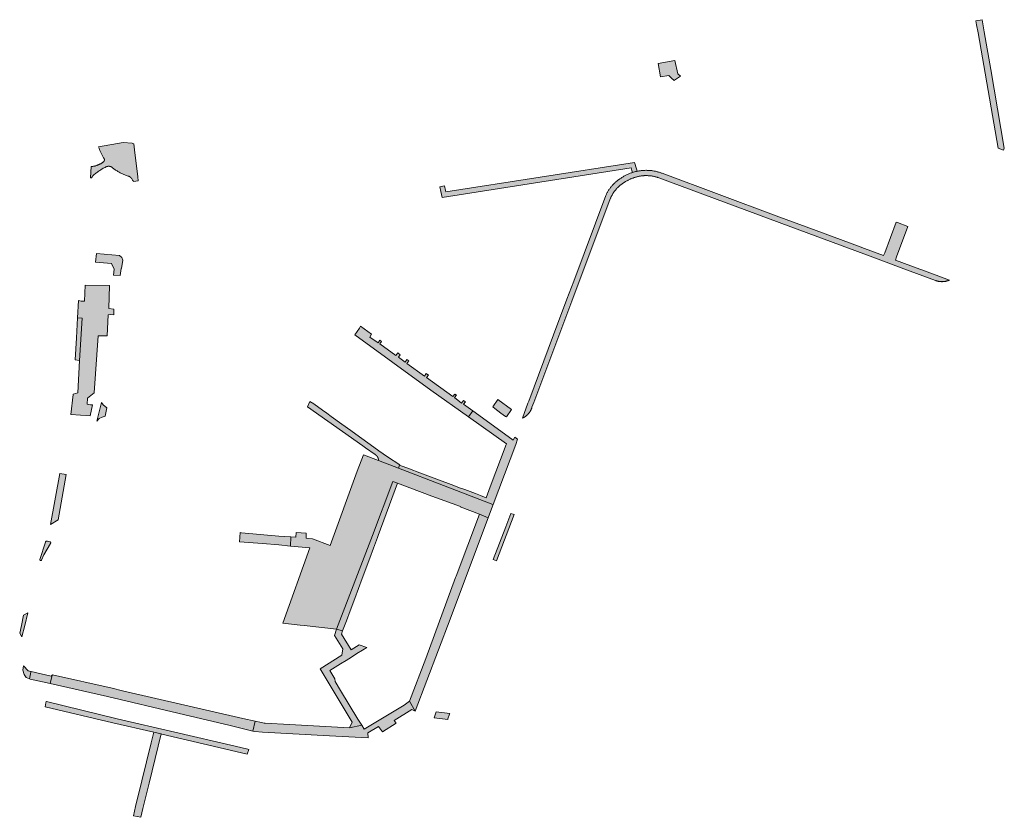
# Model space of a CAD drawing. Extents: x 97094 to 109644, y 463509 to 471969.
# Tile 288 of 362: x 102586 to 102893, y 469690 to 469939. Entities that reach past the tile are written whole.
import ezdxf

# ---------------------------------------------------------------- set-up
doc = ezdxf.new("R2010")
doc.units = 0
doc.layers.add('109 Onkruidbestrijding elementen', color=6, linetype='Continuous', lineweight=20, true_color=0xff00ff)

msp = doc.modelspace()

# ---------------------------------------------------------------- hatches: boundary and pattern name
at = {"layer": '109 Onkruidbestrijding elementen', "true_color": 0xff00ff}
for points in [[(102892.41, 469898.21), (102892.66, 469898.87), (102888.41, 469923.37), (102886.38, 469935.07), (102885.94, 469937.63), (102885.72, 469938.88), (102883.82, 469938.54), (102884.03, 469937.28), (102884.48, 469934.73), (102890.7, 469898.87), (102892.41, 469898.21)], [(102784.66, 469925.2), (102785.42, 469921.07), (102787.96, 469921.48), (102788.88, 469920.66), (102789.64, 469919.97), (102789.73, 469920.04), (102791.66, 469921.32), (102790.78, 469922.03), (102789.93, 469926.19), (102784.66, 469925.2)], [(102622.49, 469888.61), (102622.34, 469889.86), (102621.28, 469898.32), (102621.07, 469900.15), (102620.96, 469900.14), (102620.63, 469900.34), (102617.83, 469900.56), (102610.12, 469899.27), (102610.19, 469899.04), (102610.27, 469898.81), (102610.34, 469898.59), (102610.42, 469898.37), (102610.51, 469898.14), (102610.6, 469897.93), (102610.69, 469897.71), (102610.79, 469897.49), (102610.89, 469897.28), (102610.99, 469897.06), (102611.1, 469896.85), (102611.21, 469896.64), (102611.32, 469896.44), (102611.44, 469896.23), (102611.57, 469896.03), (102611.69, 469895.83), (102611.82, 469895.63), (102611.83, 469895.62), (102611.84, 469895.6), (102611.84, 469895.59), (102611.85, 469895.58), (102611.86, 469895.56), (102611.86, 469895.55), (102611.87, 469895.53), (102611.87, 469895.52), (102611.88, 469895.51), (102611.88, 469895.49), (102611.89, 469895.48), (102611.89, 469895.47), (102611.9, 469895.45), (102611.9, 469895.44), (102611.91, 469895.42), (102611.91, 469895.41), (102611.91, 469895.39), (102611.92, 469895.38), (102611.92, 469895.37), (102611.92, 469895.35), (102611.92, 469895.34), (102611.93, 469895.32), (102611.93, 469895.31), (102611.93, 469895.29), (102611.93, 469895.28), (102611.93, 469895.26), (102611.93, 469895.25), (102611.93, 469895.23), (102611.94, 469895.22), (102611.94, 469895.2), (102611.94, 469895.19), (102611.94, 469895.17), (102611.94, 469895.16), (102611.93, 469895.14), (102611.93, 469895.13), (102611.93, 469895.11), (102611.93, 469895.1), (102611.93, 469895.09), (102611.93, 469895.07), (102611.92, 469895.06), (102611.92, 469895.04), (102611.92, 469895.03), (102611.92, 469895.01), (102611.91, 469895), (102611.91, 469894.98), (102611.91, 469894.97), (102611.9, 469894.96), (102611.9, 469894.94), (102611.89, 469894.93), (102611.89, 469894.91), (102611.88, 469894.9), (102611.88, 469894.88), (102611.87, 469894.87), (102611.87, 469894.86), (102611.86, 469894.84), (102611.86, 469894.83), (102611.85, 469894.82), (102611.84, 469894.8), (102611.84, 469894.79), (102611.83, 469894.78), (102611.82, 469894.76), (102611.82, 469894.75), (102611.81, 469894.74), (102611.8, 469894.73), (102611.79, 469894.71), (102611.79, 469894.7), (102611.78, 469894.69), (102611.77, 469894.68), (102611.76, 469894.66), (102611.75, 469894.65), (102611.74, 469894.64), (102611.73, 469894.63), (102611.72, 469894.62), (102611.71, 469894.61), (102611.7, 469894.6), (102611.69, 469894.59), (102611.68, 469894.57), (102611.67, 469894.56), (102611.66, 469894.55), (102611.65, 469894.54), (102611.64, 469894.53), (102611.63, 469894.52), (102611.62, 469894.51), (102611.61, 469894.51), (102611.59, 469894.5), (102611.58, 469894.49), (102611.47, 469894.41), (102611.36, 469894.33), (102611.25, 469894.26), (102611.13, 469894.19), (102611.02, 469894.12), (102610.9, 469894.05), (102610.78, 469893.98), (102610.66, 469893.92), (102610.54, 469893.86), (102610.42, 469893.8), (102610.3, 469893.74), (102610.18, 469893.69), (102610.05, 469893.63), (102609.93, 469893.58), (102609.8, 469893.53), (102609.67, 469893.49), (102609.55, 469893.44), (102609.42, 469893.4), (102609.29, 469893.36), (102609.16, 469893.32), (102609.03, 469893.29), (102608.9, 469893.25), (102608.77, 469893.22), (102608.63, 469893.19), (102608.5, 469893.17), (102608.37, 469893.14), (102608.24, 469893.12), (102608.1, 469893.1), (102607.97, 469893.08), (102607.83, 469893.07), (102607.62, 469889.58), (102608.01, 469889.59), (102608.01, 469889.6), (102608.01, 469889.61), (102608.02, 469889.63), (102608.02, 469889.64), (102608.02, 469889.65), (102608.02, 469889.67), (102608.02, 469889.68), (102608.03, 469889.69), (102608.03, 469889.71), (102608.03, 469889.72), (102608.03, 469889.73), (102608.04, 469889.74), (102608.04, 469889.76), (102608.04, 469889.77), (102608.05, 469889.78), (102608.05, 469889.8), (102608.06, 469889.81), (102608.06, 469889.82), (102608.07, 469889.83), (102608.07, 469889.85), (102608.08, 469889.86), (102608.08, 469889.87), (102608.09, 469889.88), (102608.09, 469889.9), (102608.1, 469889.91), (102608.1, 469889.92), (102608.11, 469889.93), (102608.12, 469889.94), (102608.12, 469889.95), (102608.13, 469889.97), (102608.14, 469889.98), (102608.15, 469889.99), (102608.15, 469890), (102608.16, 469890.01), (102608.17, 469890.02), (102608.18, 469890.03), (102608.19, 469890.04), (102608.19, 469890.05), (102608.2, 469890.06), (102608.21, 469890.07), (102608.22, 469890.08), (102608.23, 469890.09), (102608.24, 469890.1), (102608.25, 469890.11), (102608.26, 469890.12), (102608.27, 469890.13), (102608.28, 469890.14), (102608.29, 469890.15), (102608.3, 469890.16), (102608.31, 469890.17), (102608.32, 469890.17), (102608.55, 469890.38), (102608.78, 469890.59), (102609.02, 469890.79), (102609.26, 469890.98), (102609.51, 469891.18), (102609.75, 469891.36), (102610.01, 469891.54), (102610.26, 469891.72), (102610.52, 469891.9), (102610.78, 469892.06), (102611.04, 469892.23), (102611.31, 469892.39), (102611.58, 469892.54), (102611.85, 469892.69), (102612.13, 469892.83), (102612.41, 469892.97), (102612.43, 469892.98), (102612.46, 469893), (102612.49, 469893.01), (102612.52, 469893.02), (102612.55, 469893.03), (102612.57, 469893.05), (102612.6, 469893.06), (102612.63, 469893.07), (102612.66, 469893.08), (102612.69, 469893.09), (102612.72, 469893.1), (102612.75, 469893.11), (102612.78, 469893.11), (102612.81, 469893.12), (102612.84, 469893.13), (102612.87, 469893.14), (102612.9, 469893.14), (102612.93, 469893.15), (102612.96, 469893.15), (102612.99, 469893.16), (102613.02, 469893.16), (102613.05, 469893.17), (102613.08, 469893.17), (102613.11, 469893.17), (102613.14, 469893.17), (102613.17, 469893.18), (102613.2, 469893.18), (102613.23, 469893.18), (102613.26, 469893.18), (102613.29, 469893.18), (102613.33, 469893.18), (102613.36, 469893.17), (102613.39, 469893.17), (102613.42, 469893.17), (102613.45, 469893.17), (102613.48, 469893.16), (102613.51, 469893.16), (102613.54, 469893.16), (102613.57, 469893.15), (102613.6, 469893.14), (102613.63, 469893.14), (102613.66, 469893.13), (102613.69, 469893.13), (102613.72, 469893.12), (102613.75, 469893.11), (102613.78, 469893.1), (102613.81, 469893.09), (102613.84, 469893.08), (102613.87, 469893.07), (102613.9, 469893.06), (102613.92, 469893.05), (102613.95, 469893.04), (102613.98, 469893.03), (102614.01, 469893.02), (102614.04, 469893), (102614.07, 469892.99), (102614.09, 469892.98), (102614.12, 469892.96), (102614.33, 469892.79), (102614.54, 469892.63), (102614.76, 469892.46), (102614.98, 469892.3), (102615.2, 469892.15), (102615.42, 469892), (102615.65, 469891.85), (102615.88, 469891.71), (102616.11, 469891.57), (102616.34, 469891.43), (102616.58, 469891.3), (102616.82, 469891.17), (102617.06, 469891.05), (102617.3, 469890.93), (102617.54, 469890.81), (102617.79, 469890.7), (102618.04, 469890.6), (102618.29, 469890.49), (102618.54, 469890.4), (102618.8, 469890.3), (102619.05, 469890.21), (102619.31, 469890.13), (102619.57, 469890.05), (102619.59, 469890.04), (102619.62, 469890.03), (102619.64, 469890.02), (102619.67, 469890.01), (102619.7, 469889.99), (102619.72, 469889.98), (102619.75, 469889.97), (102619.77, 469889.96), (102619.8, 469889.94), (102619.82, 469889.93), (102619.85, 469889.92), (102619.87, 469889.9), (102619.9, 469889.89), (102619.92, 469889.87), (102619.94, 469889.85), (102619.97, 469889.84), (102619.99, 469889.82), (102620.01, 469889.81), (102620.03, 469889.79), (102620.06, 469889.77), (102620.08, 469889.75), (102620.1, 469889.73), (102620.12, 469889.71), (102620.14, 469889.7), (102620.16, 469889.68), (102620.18, 469889.66), (102620.2, 469889.64), (102620.22, 469889.62), (102620.24, 469889.59), (102620.26, 469889.57), (102620.28, 469889.55), (102620.29, 469889.53), (102620.31, 469889.51), (102620.33, 469889.49), (102620.35, 469889.46), (102620.36, 469889.44), (102620.38, 469889.42), (102620.39, 469889.39), (102620.41, 469889.37), (102620.42, 469889.34), (102620.44, 469889.32), (102620.45, 469889.3), (102620.47, 469889.27), (102620.61, 469889.07), (102620.74, 469888.87), (102620.87, 469888.66), (102620.99, 469888.45), (102622.49, 469888.61)], [(102716.85, 469885.31), (102717.27, 469883.49), (102776.22, 469892.66), (102776.5, 469891.82), (102776.69, 469891.25), (102776.98, 469891.34), (102777.28, 469891.43), (102777.57, 469891.5), (102777.87, 469891.58), (102778.17, 469891.64), (102777.93, 469892.37), (102777.26, 469894.36), (102718.44, 469885.22), (102718.35, 469885.64), (102718.01, 469887.11), (102716.52, 469886.79), (102716.85, 469885.31)], [(102742.68, 469814.82), (102742.76, 469814.87), (102742.84, 469814.91), (102742.92, 469814.96), (102742.99, 469815), (102743.07, 469815.05), (102743.15, 469815.1), (102743.22, 469815.15), (102743.3, 469815.2), (102743.37, 469815.26), (102743.44, 469815.31), (102743.51, 469815.37), (102743.58, 469815.42), (102743.65, 469815.48), (102743.72, 469815.54), (102743.79, 469815.6), (102743.86, 469815.66), (102743.92, 469815.72), (102743.99, 469815.79), (102744.05, 469815.85), (102744.11, 469815.92), (102744.17, 469815.98), (102744.23, 469816.05), (102744.29, 469816.12), (102744.35, 469816.19), (102744.41, 469816.26), (102744.46, 469816.33), (102744.52, 469816.41), (102744.57, 469816.48), (102744.62, 469816.55), (102744.67, 469816.63), (102744.72, 469816.71), (102744.77, 469816.78), (102744.81, 469816.86), (102744.86, 469816.94), (102744.9, 469817.02), (102744.94, 469817.1), (102744.99, 469817.18), (102745.03, 469817.26), (102745.06, 469817.34), (102745.1, 469817.43), (102745.14, 469817.51), (102745.17, 469817.59), (102745.2, 469817.68), (102745.23, 469817.76), (102745.26, 469817.85), (102745.29, 469817.93), (102745.32, 469818.02), (102745.88, 469819.5), (102757.8, 469851.14), (102769.74, 469883.04), (102769.81, 469883.21), (102769.88, 469883.38), (102769.96, 469883.55), (102770.04, 469883.71), (102770.12, 469883.88), (102770.21, 469884.04), (102770.3, 469884.2), (102770.39, 469884.36), (102770.48, 469884.52), (102770.58, 469884.67), (102770.68, 469884.83), (102770.78, 469884.98), (102770.88, 469885.13), (102770.99, 469885.28), (102771.1, 469885.43), (102771.21, 469885.57), (102771.32, 469885.72), (102771.44, 469885.86), (102771.56, 469886), (102771.68, 469886.14), (102771.8, 469886.27), (102771.93, 469886.41), (102772.06, 469886.54), (102772.19, 469886.67), (102772.32, 469886.79), (102772.45, 469886.92), (102772.59, 469887.04), (102772.73, 469887.16), (102772.87, 469887.28), (102773.01, 469887.4), (102773.16, 469887.51), (102773.3, 469887.62), (102773.45, 469887.73), (102773.6, 469887.83), (102773.75, 469887.94), (102773.91, 469888.04), (102774.06, 469888.14), (102774.22, 469888.23), (102774.38, 469888.32), (102774.53, 469888.41), (102774.7, 469888.5), (102774.86, 469888.59), (102775.02, 469888.67), (102775.2, 469888.77), (102775.37, 469888.86), (102775.55, 469888.96), (102775.73, 469889.05), (102775.91, 469889.13), (102776.09, 469889.22), (102776.28, 469889.3), (102776.46, 469889.38), (102776.65, 469889.45), (102776.84, 469889.52), (102777.03, 469889.59), (102777.22, 469889.66), (102777.41, 469889.72), (102777.6, 469889.78), (102777.79, 469889.83), (102777.99, 469889.88), (102778.18, 469889.93), (102778.38, 469889.98), (102778.57, 469890.02), (102778.77, 469890.06), (102778.97, 469890.09), (102779.17, 469890.12), (102779.36, 469890.15), (102779.56, 469890.18), (102779.76, 469890.2), (102779.96, 469890.22), (102780.16, 469890.23), (102780.36, 469890.25), (102780.56, 469890.25), (102780.76, 469890.26), (102780.97, 469890.26), (102781.17, 469890.26), (102781.37, 469890.25), (102781.57, 469890.24), (102781.77, 469890.23), (102781.97, 469890.22), (102782.17, 469890.2), (102782.37, 469890.17), (102782.57, 469890.15), (102782.76, 469890.12), (102782.96, 469890.09), (102783.16, 469890.05), (102783.36, 469890.01), (102783.55, 469889.97), (102783.75, 469889.92), (102783.94, 469889.87), (102784.14, 469889.82), (102784.33, 469889.76), (102784.52, 469889.71), (102784.71, 469889.64), (102784.9, 469889.58), (102826.05, 469874.29), (102851.69, 469864.79), (102861.27, 469861.24), (102871.21, 469857.55), (102871.3, 469857.52), (102871.39, 469857.49), (102871.49, 469857.46), (102871.58, 469857.43), (102871.67, 469857.4), (102871.77, 469857.38), (102871.86, 469857.35), (102871.96, 469857.33), (102872.05, 469857.31), (102872.15, 469857.29), (102872.25, 469857.27), (102872.34, 469857.26), (102872.44, 469857.24), (102872.54, 469857.23), (102872.63, 469857.22), (102872.73, 469857.21), (102872.83, 469857.21), (102872.92, 469857.2), (102873.02, 469857.2), (102873.12, 469857.19), (102873.22, 469857.19), (102873.32, 469857.19), (102873.41, 469857.2), (102873.51, 469857.2), (102873.61, 469857.21), (102873.71, 469857.21), (102873.8, 469857.22), (102873.9, 469857.24), (102874, 469857.25), (102874.09, 469857.26), (102874.19, 469857.28), (102874.29, 469857.3), (102874.38, 469857.31), (102874.48, 469857.33), (102874.57, 469857.36), (102874.67, 469857.38), (102874.76, 469857.41), (102874.86, 469857.43), (102874.95, 469857.46), (102875.04, 469857.49), (102875.13, 469857.52), (102875.23, 469857.56), (102875.32, 469857.59), (102875.41, 469857.63), (102875.5, 469857.67), (102875.59, 469857.71), (102866.91, 469860.89), (102866.36, 469861.12), (102858.68, 469863.95), (102859.03, 469864.89), (102862.57, 469874.36), (102859.29, 469875.64), (102858.96, 469875.77), (102855.37, 469866.24), (102855.02, 469865.31), (102849.02, 469867.54), (102847.19, 469868.22), (102834.02, 469873.11), (102821.47, 469877.76), (102785.94, 469890.98), (102785.72, 469891.06), (102785.49, 469891.14), (102785.27, 469891.22), (102785.04, 469891.29), (102784.81, 469891.36), (102784.58, 469891.43), (102784.35, 469891.49), (102784.11, 469891.55), (102783.88, 469891.6), (102783.65, 469891.65), (102783.41, 469891.69), (102783.17, 469891.74), (102782.94, 469891.77), (102782.7, 469891.81), (102782.46, 469891.83), (102782.22, 469891.86), (102781.99, 469891.88), (102781.75, 469891.89), (102781.51, 469891.91), (102781.27, 469891.91), (102781.03, 469891.92), (102780.79, 469891.92), (102780.55, 469891.91), (102780.31, 469891.9), (102780.07, 469891.89), (102779.83, 469891.87), (102779.59, 469891.85), (102779.35, 469891.83), (102779.12, 469891.8), (102778.88, 469891.77), (102778.64, 469891.73), (102778.41, 469891.69), (102778.17, 469891.64), (102777.87, 469891.58), (102777.57, 469891.5), (102777.28, 469891.43), (102776.98, 469891.34), (102776.69, 469891.25), (102776.45, 469891.17), (102776.22, 469891.09), (102775.99, 469891.01), (102775.76, 469890.91), (102775.53, 469890.82), (102775.3, 469890.72), (102775.08, 469890.62), (102774.85, 469890.51), (102774.63, 469890.4), (102774.41, 469890.29), (102774.19, 469890.17), (102773.98, 469890.04), (102773.77, 469889.92), (102773.56, 469889.79), (102773.35, 469889.65), (102773.14, 469889.52), (102772.94, 469889.38), (102772.77, 469889.26), (102772.6, 469889.15), (102772.43, 469889.04), (102772.26, 469888.92), (102772.1, 469888.8), (102771.94, 469888.67), (102771.78, 469888.55), (102771.62, 469888.42), (102771.47, 469888.28), (102771.32, 469888.15), (102771.17, 469888.01), (102771.02, 469887.87), (102770.87, 469887.73), (102770.73, 469887.59), (102770.59, 469887.44), (102770.45, 469887.29), (102770.31, 469887.14), (102770.18, 469886.98), (102770.05, 469886.83), (102769.92, 469886.67), (102769.8, 469886.51), (102769.68, 469886.35), (102769.56, 469886.18), (102769.44, 469886.02), (102769.32, 469885.85), (102769.21, 469885.68), (102769.11, 469885.5), (102769, 469885.33), (102768.9, 469885.15), (102768.8, 469884.98), (102768.7, 469884.8), (102768.61, 469884.62), (102768.52, 469884.44), (102768.43, 469884.25), (102768.35, 469884.07), (102758.35, 469857.4), (102756.24, 469851.79), (102752.07, 469840.67), (102744.32, 469819.99), (102744.06, 469819.31), (102742.31, 469814.65), (102742.44, 469814.7), (102742.56, 469814.76), (102742.68, 469814.82)], [(102616.86, 469859.1), (102617.21, 469861.26), (102617.22, 469861.29), (102617.64, 469863.9), (102617.32, 469864.78), (102616.66, 469865.39), (102609.43, 469865.96), (102609.2, 469863.3), (102614.14, 469862.83), (102615.03, 469861.09), (102614.81, 469859.27), (102616.86, 469859.1)], [(102603.56, 469845.95), (102604.97, 469845.81), (102604.21, 469832.66), (102603.63, 469822.53), (102602.23, 469822.1), (102602.22, 469821.98), (102601.43, 469815.83), (102607.48, 469815.34), (102608.26, 469818.77), (102607.56, 469818.78), (102606.58, 469819.04), (102606.7, 469820.86), (102608.78, 469822.57), (102609.95, 469840.29), (102612.8, 469840.3), (102613.13, 469846.84), (102613.69, 469846.96), (102614.87, 469846.88), (102614.9, 469848.62), (102613.32, 469848.79), (102613.49, 469855.97), (102605.89, 469856.12), (102605.74, 469851.08), (102604.7, 469851.14), (102603.85, 469851.3), (102603.56, 469845.95)], [(102604.21, 469832.66), (102604.97, 469845.81), (102603.56, 469845.95), (102603.23, 469839.73), (102602.84, 469832.83), (102604.21, 469832.66)], [(102726.85, 469816.92), (102723.97, 469818.99), (102724.53, 469819.77), (102723.97, 469820.18), (102723.33, 469819.36), (102721.17, 469821.05), (102721.74, 469821.78), (102721.22, 469822.16), (102720.66, 469821.35), (102712.43, 469827.29), (102713.03, 469828.06), (102712.35, 469828.55), (102711.76, 469827.71), (102706.3, 469831.72), (102706.86, 469832.5), (102706.3, 469832.9), (102705.73, 469832.13), (102703.63, 469833.68), (102704.22, 469834.4), (102703.43, 469834.96), (102702.88, 469834.17), (102697.82, 469837.82), (102698.4, 469838.58), (102697.88, 469838.96), (102697.31, 469838.13), (102694.74, 469839.93), (102695.27, 469840.83), (102691.87, 469843.28), (102691.5, 469842.75), (102690.02, 469840.65), (102713.81, 469823.42), (102725.54, 469815.09), (102726.85, 469816.92)], [(102697.44, 469801.4), (102703.69, 469799.02), (102704.02, 469799.99), (102704.07, 469800.12), (102700.24, 469802.55), (102697.55, 469804.49), (102694.8, 469806.46), (102691.46, 469808.86), (102688.77, 469810.79), (102686.03, 469812.76), (102682.69, 469815.16), (102681.3, 469816.17), (102680, 469817.1), (102677.25, 469819.08), (102675.97, 469819.88), (102675.3, 469818.13), (102692.58, 469805.98), (102693.36, 469805.43), (102696.38, 469803.31), (102696.42, 469803.29), (102696.45, 469803.27), (102696.48, 469803.25), (102696.5, 469803.23), (102696.53, 469803.21), (102696.56, 469803.19), (102696.59, 469803.17), (102696.62, 469803.15), (102696.65, 469803.13), (102696.67, 469803.11), (102696.7, 469803.08), (102696.73, 469803.06), (102696.75, 469803.04), (102696.78, 469803.01), (102696.81, 469802.99), (102696.83, 469802.97), (102696.86, 469802.94), (102696.88, 469802.91), (102696.9, 469802.89), (102696.93, 469802.86), (102696.95, 469802.84), (102696.97, 469802.81), (102696.99, 469802.78), (102697.02, 469802.75), (102697.04, 469802.72), (102697.06, 469802.7), (102697.08, 469802.67), (102697.1, 469802.64), (102697.12, 469802.61), (102697.13, 469802.58), (102697.15, 469802.55), (102697.17, 469802.52), (102697.19, 469802.49), (102697.2, 469802.46), (102697.22, 469802.42), (102697.23, 469802.39), (102697.25, 469802.36), (102697.26, 469802.33), (102697.28, 469802.3), (102697.29, 469802.26), (102697.3, 469802.23), (102697.32, 469802.2), (102697.33, 469802.16), (102697.34, 469802.13), (102697.35, 469802.1), (102697.36, 469802.06), (102697.37, 469802.03), (102697.38, 469802), (102697.39, 469801.96), (102697.39, 469801.93), (102697.4, 469801.89), (102697.41, 469801.86), (102697.41, 469801.82), (102697.42, 469801.79), (102697.42, 469801.75), (102697.43, 469801.72), (102697.43, 469801.68), (102697.43, 469801.65), (102697.44, 469801.61), (102697.44, 469801.58), (102697.44, 469801.54), (102697.44, 469801.51), (102697.44, 469801.47), (102697.44, 469801.44), (102697.44, 469801.4)], [(102737.33, 469815.04), (102738.97, 469817.36), (102734.67, 469820.41), (102733.07, 469818.15), (102733.7, 469817.69), (102735.63, 469816.25), (102737.09, 469815.2), (102737.21, 469815.12), (102737.33, 469815.04)], [(102611.58, 469818.76), (102611.02, 469819.56), (102609.56, 469813.69), (102610.33, 469814.53), (102611.19, 469815), (102612.14, 469815.27), (102612.74, 469817.89), (102611.58, 469818.76)], [(102707.16, 469798.81), (102704.02, 469799.99), (102703.69, 469799.02), (102717.72, 469793.68), (102733.14, 469787.76), (102733.23, 469787.72), (102740.23, 469806.45), (102740.84, 469808.09), (102740.01, 469808.67), (102739.42, 469807.83), (102737.88, 469808.89), (102726.85, 469816.92), (102725.54, 469815.09), (102737.34, 469806.59), (102737.25, 469806.44), (102732.31, 469793.22), (102732.3, 469793.2), (102731.05, 469789.85), (102729.3, 469790.51), (102727.66, 469791.12), (102726.02, 469791.73), (102724.38, 469792.35), (102722.74, 469792.96), (102720.98, 469793.62), (102710.29, 469797.64), (102707.16, 469798.81)], [(102703.38, 469794.39), (102714.07, 469790.34), (102722.98, 469787.1), (102722.96, 469787.03), (102728.9, 469784.69), (102731.65, 469783.6), (102733.02, 469787.18), (102733.23, 469787.72), (102733.14, 469787.76), (102717.72, 469793.68), (102703.69, 469799.02), (102697.44, 469801.4), (102692.74, 469803.19), (102690.83, 469798.13), (102682.32, 469774.95), (102676.87, 469777), (102674.87, 469777.2), (102674.91, 469778.82), (102671.79, 469778.97), (102671.69, 469777.52), (102670.14, 469777.61), (102669.96, 469774.74), (102676.01, 469774.16), (102667.55, 469750.69), (102672.99, 469750.11), (102674.25, 469749.97), (102684.37, 469748.89), (102695.59, 469778.04), (102701.93, 469794.94), (102703.38, 469794.39)], [(102595.15, 469781.48), (102597.51, 469782.98), (102600.03, 469797.08), (102598.02, 469797.41), (102595.15, 469781.48)], [(102691.22, 469761.54), (102692.39, 469764.68), (102694.74, 469770.95), (102695.92, 469774.08), (102697.15, 469777.43), (102697.37, 469778.03), (102703.38, 469794.39), (102701.93, 469794.94), (102695.59, 469778.04), (102684.37, 469748.89), (102686.25, 469748.3), (102687.43, 469751.44), (102688.6, 469754.57), (102690.04, 469758.4), (102691.22, 469761.54)], [(102707.15, 469726.4), (102708.86, 469723.27), (102719.77, 469751.93), (102730.17, 469779.77), (102731.65, 469783.6), (102728.9, 469784.69), (102721.62, 469765.38), (102721.46, 469764.97), (102712.16, 469739.69), (102707.15, 469726.4)], [(102738.7, 469784.95), (102737.14, 469780.81), (102733.17, 469770.59), (102734.29, 469770.12), (102739.72, 469784.56), (102738.7, 469784.95)], [(102654.03, 469776.05), (102661.28, 469775.55), (102666.35, 469775.12), (102669.96, 469774.74), (102670.14, 469777.61), (102666.38, 469777.85), (102662.85, 469778.2), (102660.51, 469778.38), (102654.65, 469778.9), (102654.26, 469778.94), (102654.03, 469776.05)], [(102595.14, 469775.57), (102595.17, 469775.62), (102595.19, 469775.68), (102595.2, 469775.73), (102595.2, 469775.79), (102595.19, 469775.85), (102595.17, 469775.91), (102595.14, 469775.96), (102595.1, 469776), (102595.06, 469776.04), (102595.01, 469776.07), (102594.23, 469776.3), (102594.15, 469776.32), (102594.06, 469776.34), (102593.97, 469776.33), (102593.89, 469776.31), (102593.81, 469776.28), (102593.73, 469776.24), (102593.66, 469776.18), (102593.6, 469776.11), (102593.56, 469776.04), (102593.53, 469775.96), (102591.8, 469770.53), (102591.8, 469770.49), (102591.8, 469770.44), (102591.82, 469770.4), (102591.83, 469770.35), (102591.86, 469770.32), (102591.89, 469770.28), (102591.92, 469770.26), (102591.96, 469770.23), (102592, 469770.22), (102592.05, 469770.21), (102592.09, 469770.21), (102592.14, 469770.21), (102592.18, 469770.23), (102592.22, 469770.25), (102592.26, 469770.27), (102592.29, 469770.3), (102592.32, 469770.34), (102593.05, 469772.03), (102595.14, 469775.57)], [(102588.01, 469753.9), (102586.73, 469753.17), (102586.03, 469750), (102585.51, 469747.6), (102586.22, 469746.45), (102586.22, 469746.47), (102587.07, 469750), (102588.01, 469753.9)], [(102690.73, 469741.22), (102692.43, 469742.26), (102693.84, 469743.12), (102691.45, 469743.98), (102688.96, 469742.42), (102685.9, 469747.29), (102686.25, 469748.3), (102684.37, 469748.89), (102683.74, 469746.88), (102686.35, 469742.74), (102685.97, 469740.79), (102679.2, 469736.53), (102689.23, 469719.86), (102688.4, 469718.13), (102692.26, 469718.88), (102691.02, 469720.81), (102685.57, 469729.78), (102683.88, 469732.55), (102683.86, 469733.32), (102682.22, 469736.01), (102683.92, 469737.05), (102685.62, 469738.09), (102687.32, 469739.13), (102689.03, 469740.17), (102690.73, 469741.22)], [(102588.56, 469733.39), (102589.03, 469735.46), (102589.01, 469735.66), (102588.12, 469735.85), (102586.65, 469737.37), (102586.53, 469736.09), (102586.88, 469734.77), (102587.55, 469733.81), (102588.56, 469733.39)], [(102589.01, 469735.66), (102589.03, 469735.46), (102588.56, 469733.39), (102588.82, 469733.28), (102595.05, 469731.89), (102595.63, 469734.48), (102595.28, 469734.19), (102589.09, 469735.62), (102589.01, 469735.66)], [(102658.27, 469717.1), (102658.95, 469720.21), (102655.16, 469721.02), (102655.12, 469721.03), (102617.63, 469729.67), (102614.39, 469730.42), (102595.72, 469734.65), (102595.65, 469734.58), (102595.63, 469734.48), (102595.05, 469731.89), (102612.95, 469727.86), (102634.85, 469722.69), (102651.21, 469718.82), (102658.27, 469717.1)], [(102627.38, 469716.7), (102629.6, 469716.18), (102629.89, 469716.11), (102642.77, 469713.11), (102656.49, 469709.91), (102657.02, 469711.37), (102656.67, 469711.47), (102652.74, 469712.33), (102633.9, 469716.76), (102615.87, 469720.92), (102593.83, 469726.25), (102593.79, 469726.26), (102593.7, 469725.85), (102593.43, 469724.65), (102614.61, 469719.69), (102627.38, 469716.7)], [(102688.4, 469718.13), (102669.65, 469719.1), (102662.08, 469719.57), (102661.81, 469719.59), (102660.93, 469719.78), (102658.95, 469720.21), (102658.27, 469717.1), (102658.83, 469716.96), (102661.27, 469716.74), (102682.17, 469715.62), (102694.25, 469714.94), (102694.14, 469716.58), (102697.43, 469718.47), (102698.65, 469716.83), (102702.9, 469719.54), (102702.28, 469720.42), (102707.87, 469723.83), (102708.86, 469723.27), (102707.15, 469726.4), (102705.45, 469725.19), (102692.94, 469717.64), (102692.26, 469718.88), (102688.4, 469718.13)], [(102719.6, 469722.36), (102719.68, 469722.58), (102715.44, 469723.05), (102714.77, 469721.17), (102719.04, 469720.73), (102719.1, 469720.9), (102719.6, 469722.36)], [(102621.66, 469693.53), (102620.97, 469690.69), (102623.29, 469690.2), (102623.97, 469692.99), (102625.89, 469700.81), (102629.6, 469716.18), (102627.38, 469716.7), (102626.52, 469713.39), (102625.07, 469707.46), (102623.62, 469701.53), (102621.66, 469693.53)]]:
    msp.add_hatch(color=6, dxfattribs=at).paths.add_polyline_path(points)

# ---------------------------------------------------------------- linework, layer by layer
at = {"layer": '109 Onkruidbestrijding elementen', "color": 3, "true_color": 0x00ff00}
for points in [[(102892.41, 469898.21), (102892.66, 469898.87), (102888.41, 469923.37), (102886.38, 469935.07), (102885.94, 469937.63), (102885.72, 469938.88), (102883.82, 469938.54), (102884.03, 469937.28), (102884.48, 469934.73), (102890.7, 469898.87), (102892.41, 469898.21)], [(102784.66, 469925.2), (102785.42, 469921.07), (102787.96, 469921.48), (102788.88, 469920.66), (102789.64, 469919.97), (102789.73, 469920.04), (102791.66, 469921.32), (102790.78, 469922.03), (102789.93, 469926.19), (102784.66, 469925.2)], [(102622.49, 469888.61), (102622.34, 469889.86), (102621.28, 469898.32), (102621.07, 469900.15), (102620.96, 469900.14), (102620.63, 469900.34), (102617.83, 469900.56), (102610.12, 469899.27), (102610.19, 469899.04), (102610.27, 469898.81), (102610.34, 469898.59), (102610.42, 469898.37), (102610.51, 469898.14), (102610.6, 469897.93), (102610.69, 469897.71), (102610.79, 469897.49), (102610.89, 469897.28), (102610.99, 469897.06), (102611.1, 469896.85), (102611.21, 469896.64), (102611.32, 469896.44), (102611.44, 469896.23), (102611.57, 469896.03), (102611.69, 469895.83), (102611.82, 469895.63), (102611.83, 469895.62), (102611.84, 469895.6), (102611.84, 469895.59), (102611.85, 469895.58), (102611.86, 469895.56), (102611.86, 469895.55), (102611.87, 469895.53), (102611.87, 469895.52), (102611.88, 469895.51), (102611.88, 469895.49), (102611.89, 469895.48), (102611.89, 469895.47), (102611.9, 469895.45), (102611.9, 469895.44), (102611.91, 469895.42), (102611.91, 469895.41), (102611.91, 469895.39), (102611.92, 469895.38), (102611.92, 469895.37), (102611.92, 469895.35), (102611.92, 469895.34), (102611.93, 469895.32), (102611.93, 469895.31), (102611.93, 469895.29), (102611.93, 469895.28), (102611.93, 469895.26), (102611.93, 469895.25), (102611.93, 469895.23), (102611.94, 469895.22), (102611.94, 469895.2), (102611.94, 469895.19), (102611.94, 469895.17), (102611.94, 469895.16), (102611.93, 469895.14), (102611.93, 469895.13), (102611.93, 469895.11), (102611.93, 469895.1), (102611.93, 469895.09), (102611.93, 469895.07), (102611.92, 469895.06), (102611.92, 469895.04), (102611.92, 469895.03), (102611.92, 469895.01), (102611.91, 469895), (102611.91, 469894.98), (102611.91, 469894.97), (102611.9, 469894.96), (102611.9, 469894.94), (102611.89, 469894.93), (102611.89, 469894.91), (102611.88, 469894.9), (102611.88, 469894.88), (102611.87, 469894.87), (102611.87, 469894.86), (102611.86, 469894.84), (102611.86, 469894.83), (102611.85, 469894.82), (102611.84, 469894.8), (102611.84, 469894.79), (102611.83, 469894.78), (102611.82, 469894.76), (102611.82, 469894.75), (102611.81, 469894.74), (102611.8, 469894.73), (102611.79, 469894.71), (102611.79, 469894.7), (102611.78, 469894.69), (102611.77, 469894.68), (102611.76, 469894.66), (102611.75, 469894.65), (102611.74, 469894.64), (102611.73, 469894.63), (102611.72, 469894.62), (102611.71, 469894.61), (102611.7, 469894.6), (102611.69, 469894.59), (102611.68, 469894.57), (102611.67, 469894.56), (102611.66, 469894.55), (102611.65, 469894.54), (102611.64, 469894.53), (102611.63, 469894.52), (102611.62, 469894.51), (102611.61, 469894.51), (102611.59, 469894.5), (102611.58, 469894.49), (102611.47, 469894.41), (102611.36, 469894.33), (102611.25, 469894.26), (102611.13, 469894.19), (102611.02, 469894.12), (102610.9, 469894.05), (102610.78, 469893.98), (102610.66, 469893.92), (102610.54, 469893.86), (102610.42, 469893.8), (102610.3, 469893.74), (102610.18, 469893.69), (102610.05, 469893.63), (102609.93, 469893.58), (102609.8, 469893.53), (102609.67, 469893.49), (102609.55, 469893.44), (102609.42, 469893.4), (102609.29, 469893.36), (102609.16, 469893.32), (102609.03, 469893.29), (102608.9, 469893.25), (102608.77, 469893.22), (102608.63, 469893.19), (102608.5, 469893.17), (102608.37, 469893.14), (102608.24, 469893.12), (102608.1, 469893.1), (102607.97, 469893.08), (102607.83, 469893.07), (102607.62, 469889.58), (102608.01, 469889.59), (102608.01, 469889.6), (102608.01, 469889.61), (102608.02, 469889.63), (102608.02, 469889.64), (102608.02, 469889.65), (102608.02, 469889.67), (102608.02, 469889.68), (102608.03, 469889.69), (102608.03, 469889.71), (102608.03, 469889.72), (102608.03, 469889.73), (102608.04, 469889.74), (102608.04, 469889.76), (102608.04, 469889.77), (102608.05, 469889.78), (102608.05, 469889.8), (102608.06, 469889.81), (102608.06, 469889.82), (102608.07, 469889.83), (102608.07, 469889.85), (102608.08, 469889.86), (102608.08, 469889.87), (102608.09, 469889.88), (102608.09, 469889.9), (102608.1, 469889.91), (102608.1, 469889.92), (102608.11, 469889.93), (102608.12, 469889.94), (102608.12, 469889.95), (102608.13, 469889.97), (102608.14, 469889.98), (102608.15, 469889.99), (102608.15, 469890), (102608.16, 469890.01), (102608.17, 469890.02), (102608.18, 469890.03), (102608.19, 469890.04), (102608.19, 469890.05), (102608.2, 469890.06), (102608.21, 469890.07), (102608.22, 469890.08), (102608.23, 469890.09), (102608.24, 469890.1), (102608.25, 469890.11), (102608.26, 469890.12), (102608.27, 469890.13), (102608.28, 469890.14), (102608.29, 469890.15), (102608.3, 469890.16), (102608.31, 469890.17), (102608.32, 469890.17), (102608.55, 469890.38), (102608.78, 469890.59), (102609.02, 469890.79), (102609.26, 469890.98), (102609.51, 469891.18), (102609.75, 469891.36), (102610.01, 469891.54), (102610.26, 469891.72), (102610.52, 469891.9), (102610.78, 469892.06), (102611.04, 469892.23), (102611.31, 469892.39), (102611.58, 469892.54), (102611.85, 469892.69), (102612.13, 469892.83), (102612.41, 469892.97), (102612.43, 469892.98), (102612.46, 469893), (102612.49, 469893.01), (102612.52, 469893.02), (102612.55, 469893.03), (102612.57, 469893.05), (102612.6, 469893.06), (102612.63, 469893.07), (102612.66, 469893.08), (102612.69, 469893.09), (102612.72, 469893.1), (102612.75, 469893.11), (102612.78, 469893.11), (102612.81, 469893.12), (102612.84, 469893.13), (102612.87, 469893.14), (102612.9, 469893.14), (102612.93, 469893.15), (102612.96, 469893.15), (102612.99, 469893.16), (102613.02, 469893.16), (102613.05, 469893.17), (102613.08, 469893.17), (102613.11, 469893.17), (102613.14, 469893.17), (102613.17, 469893.18), (102613.2, 469893.18), (102613.23, 469893.18), (102613.26, 469893.18), (102613.29, 469893.18), (102613.33, 469893.18), (102613.36, 469893.17), (102613.39, 469893.17), (102613.42, 469893.17), (102613.45, 469893.17), (102613.48, 469893.16), (102613.51, 469893.16), (102613.54, 469893.16), (102613.57, 469893.15), (102613.6, 469893.14), (102613.63, 469893.14), (102613.66, 469893.13), (102613.69, 469893.13), (102613.72, 469893.12), (102613.75, 469893.11), (102613.78, 469893.1), (102613.81, 469893.09), (102613.84, 469893.08), (102613.87, 469893.07), (102613.9, 469893.06), (102613.92, 469893.05), (102613.95, 469893.04), (102613.98, 469893.03), (102614.01, 469893.02), (102614.04, 469893), (102614.07, 469892.99), (102614.09, 469892.98), (102614.12, 469892.96), (102614.33, 469892.79), (102614.54, 469892.63), (102614.76, 469892.46), (102614.98, 469892.3), (102615.2, 469892.15), (102615.42, 469892), (102615.65, 469891.85), (102615.88, 469891.71), (102616.11, 469891.57), (102616.34, 469891.43), (102616.58, 469891.3), (102616.82, 469891.17), (102617.06, 469891.05), (102617.3, 469890.93), (102617.54, 469890.81), (102617.79, 469890.7), (102618.04, 469890.6), (102618.29, 469890.49), (102618.54, 469890.4), (102618.8, 469890.3), (102619.05, 469890.21), (102619.31, 469890.13), (102619.57, 469890.05), (102619.59, 469890.04), (102619.62, 469890.03), (102619.64, 469890.02), (102619.67, 469890.01), (102619.7, 469889.99), (102619.72, 469889.98), (102619.75, 469889.97), (102619.77, 469889.96), (102619.8, 469889.94), (102619.82, 469889.93), (102619.85, 469889.92), (102619.87, 469889.9), (102619.9, 469889.89), (102619.92, 469889.87), (102619.94, 469889.85), (102619.97, 469889.84), (102619.99, 469889.82), (102620.01, 469889.81), (102620.03, 469889.79), (102620.06, 469889.77), (102620.08, 469889.75), (102620.1, 469889.73), (102620.12, 469889.71), (102620.14, 469889.7), (102620.16, 469889.68), (102620.18, 469889.66), (102620.2, 469889.64), (102620.22, 469889.62), (102620.24, 469889.59), (102620.26, 469889.57), (102620.28, 469889.55), (102620.29, 469889.53), (102620.31, 469889.51), (102620.33, 469889.49), (102620.35, 469889.46), (102620.36, 469889.44), (102620.38, 469889.42), (102620.39, 469889.39), (102620.41, 469889.37), (102620.42, 469889.34), (102620.44, 469889.32), (102620.45, 469889.3), (102620.47, 469889.27), (102620.61, 469889.07), (102620.74, 469888.87), (102620.87, 469888.66), (102620.99, 469888.45), (102622.49, 469888.61)], [(102716.85, 469885.31), (102717.27, 469883.49), (102776.22, 469892.66), (102776.5, 469891.82), (102776.69, 469891.25), (102776.98, 469891.34), (102777.28, 469891.43), (102777.57, 469891.5), (102777.87, 469891.58), (102778.17, 469891.64), (102777.93, 469892.37), (102777.26, 469894.36), (102718.44, 469885.22), (102718.35, 469885.64), (102718.01, 469887.11), (102716.52, 469886.79), (102716.85, 469885.31)], [(102742.68, 469814.82), (102742.76, 469814.87), (102742.84, 469814.91), (102742.92, 469814.96), (102742.99, 469815), (102743.07, 469815.05), (102743.15, 469815.1), (102743.22, 469815.15), (102743.3, 469815.2), (102743.37, 469815.26), (102743.44, 469815.31), (102743.51, 469815.37), (102743.58, 469815.42), (102743.65, 469815.48), (102743.72, 469815.54), (102743.79, 469815.6), (102743.86, 469815.66), (102743.92, 469815.72), (102743.99, 469815.79), (102744.05, 469815.85), (102744.11, 469815.92), (102744.17, 469815.98), (102744.23, 469816.05), (102744.29, 469816.12), (102744.35, 469816.19), (102744.41, 469816.26), (102744.46, 469816.33), (102744.52, 469816.41), (102744.57, 469816.48), (102744.62, 469816.55), (102744.67, 469816.63), (102744.72, 469816.71), (102744.77, 469816.78), (102744.81, 469816.86), (102744.86, 469816.94), (102744.9, 469817.02), (102744.94, 469817.1), (102744.99, 469817.18), (102745.03, 469817.26), (102745.06, 469817.34), (102745.1, 469817.43), (102745.14, 469817.51), (102745.17, 469817.59), (102745.2, 469817.68), (102745.23, 469817.76), (102745.26, 469817.85), (102745.29, 469817.93), (102745.32, 469818.02), (102745.88, 469819.5), (102757.8, 469851.14), (102769.74, 469883.04), (102769.81, 469883.21), (102769.88, 469883.38), (102769.96, 469883.55), (102770.04, 469883.71), (102770.12, 469883.88), (102770.21, 469884.04), (102770.3, 469884.2), (102770.39, 469884.36), (102770.48, 469884.52), (102770.58, 469884.67), (102770.68, 469884.83), (102770.78, 469884.98), (102770.88, 469885.13), (102770.99, 469885.28), (102771.1, 469885.43), (102771.21, 469885.57), (102771.32, 469885.72), (102771.44, 469885.86), (102771.56, 469886), (102771.68, 469886.14), (102771.8, 469886.27), (102771.93, 469886.41), (102772.06, 469886.54), (102772.19, 469886.67), (102772.32, 469886.79), (102772.45, 469886.92), (102772.59, 469887.04), (102772.73, 469887.16), (102772.87, 469887.28), (102773.01, 469887.4), (102773.16, 469887.51), (102773.3, 469887.62), (102773.45, 469887.73), (102773.6, 469887.83), (102773.75, 469887.94), (102773.91, 469888.04), (102774.06, 469888.14), (102774.22, 469888.23), (102774.38, 469888.32), (102774.53, 469888.41), (102774.7, 469888.5), (102774.86, 469888.59), (102775.02, 469888.67), (102775.2, 469888.77), (102775.37, 469888.86), (102775.55, 469888.96), (102775.73, 469889.05), (102775.91, 469889.13), (102776.09, 469889.22), (102776.28, 469889.3), (102776.46, 469889.38), (102776.65, 469889.45), (102776.84, 469889.52), (102777.03, 469889.59), (102777.22, 469889.66), (102777.41, 469889.72), (102777.6, 469889.78), (102777.79, 469889.83), (102777.99, 469889.88), (102778.18, 469889.93), (102778.38, 469889.98), (102778.57, 469890.02), (102778.77, 469890.06), (102778.97, 469890.09), (102779.17, 469890.12), (102779.36, 469890.15), (102779.56, 469890.18), (102779.76, 469890.2), (102779.96, 469890.22), (102780.16, 469890.23), (102780.36, 469890.25), (102780.56, 469890.25), (102780.76, 469890.26), (102780.97, 469890.26), (102781.17, 469890.26), (102781.37, 469890.25), (102781.57, 469890.24), (102781.77, 469890.23), (102781.97, 469890.22), (102782.17, 469890.2), (102782.37, 469890.17), (102782.57, 469890.15), (102782.76, 469890.12), (102782.96, 469890.09), (102783.16, 469890.05), (102783.36, 469890.01), (102783.55, 469889.97), (102783.75, 469889.92), (102783.94, 469889.87), (102784.14, 469889.82), (102784.33, 469889.76), (102784.52, 469889.71), (102784.71, 469889.64), (102784.9, 469889.58), (102826.05, 469874.29), (102851.69, 469864.79), (102861.27, 469861.24), (102871.21, 469857.55), (102871.3, 469857.52), (102871.39, 469857.49), (102871.49, 469857.46), (102871.58, 469857.43), (102871.67, 469857.4), (102871.77, 469857.38), (102871.86, 469857.35), (102871.96, 469857.33), (102872.05, 469857.31), (102872.15, 469857.29), (102872.25, 469857.27), (102872.34, 469857.26), (102872.44, 469857.24), (102872.54, 469857.23), (102872.63, 469857.22), (102872.73, 469857.21), (102872.83, 469857.21), (102872.92, 469857.2), (102873.02, 469857.2), (102873.12, 469857.19), (102873.22, 469857.19), (102873.32, 469857.19), (102873.41, 469857.2), (102873.51, 469857.2), (102873.61, 469857.21), (102873.71, 469857.21), (102873.8, 469857.22), (102873.9, 469857.24), (102874, 469857.25), (102874.09, 469857.26), (102874.19, 469857.28), (102874.29, 469857.3), (102874.38, 469857.31), (102874.48, 469857.33), (102874.57, 469857.36), (102874.67, 469857.38), (102874.76, 469857.41), (102874.86, 469857.43), (102874.95, 469857.46), (102875.04, 469857.49), (102875.13, 469857.52), (102875.23, 469857.56), (102875.32, 469857.59), (102875.41, 469857.63), (102875.5, 469857.67), (102875.59, 469857.71), (102866.91, 469860.89), (102866.36, 469861.12), (102858.68, 469863.95), (102859.03, 469864.89), (102862.57, 469874.36), (102859.29, 469875.64), (102858.96, 469875.77), (102855.37, 469866.24), (102855.02, 469865.31), (102849.02, 469867.54), (102847.19, 469868.22), (102834.02, 469873.11), (102821.47, 469877.76), (102785.94, 469890.98), (102785.72, 469891.06), (102785.49, 469891.14), (102785.27, 469891.22), (102785.04, 469891.29), (102784.81, 469891.36), (102784.58, 469891.43), (102784.35, 469891.49), (102784.11, 469891.55), (102783.88, 469891.6), (102783.65, 469891.65), (102783.41, 469891.69), (102783.17, 469891.74), (102782.94, 469891.77), (102782.7, 469891.81), (102782.46, 469891.83), (102782.22, 469891.86), (102781.99, 469891.88), (102781.75, 469891.89), (102781.51, 469891.91), (102781.27, 469891.91), (102781.03, 469891.92), (102780.79, 469891.92), (102780.55, 469891.91), (102780.31, 469891.9), (102780.07, 469891.89), (102779.83, 469891.87), (102779.59, 469891.85), (102779.35, 469891.83), (102779.12, 469891.8), (102778.88, 469891.77), (102778.64, 469891.73), (102778.41, 469891.69), (102778.17, 469891.64), (102777.87, 469891.58), (102777.57, 469891.5), (102777.28, 469891.43), (102776.98, 469891.34), (102776.69, 469891.25), (102776.45, 469891.17), (102776.22, 469891.09), (102775.99, 469891.01), (102775.76, 469890.91), (102775.53, 469890.82), (102775.3, 469890.72), (102775.08, 469890.62), (102774.85, 469890.51), (102774.63, 469890.4), (102774.41, 469890.29), (102774.19, 469890.17), (102773.98, 469890.04), (102773.77, 469889.92), (102773.56, 469889.79), (102773.35, 469889.65), (102773.14, 469889.52), (102772.94, 469889.38), (102772.77, 469889.26), (102772.6, 469889.15), (102772.43, 469889.04), (102772.26, 469888.92), (102772.1, 469888.8), (102771.94, 469888.67), (102771.78, 469888.55), (102771.62, 469888.42), (102771.47, 469888.28), (102771.32, 469888.15), (102771.17, 469888.01), (102771.02, 469887.87), (102770.87, 469887.73), (102770.73, 469887.59), (102770.59, 469887.44), (102770.45, 469887.29), (102770.31, 469887.14), (102770.18, 469886.98), (102770.05, 469886.83), (102769.92, 469886.67), (102769.8, 469886.51), (102769.68, 469886.35), (102769.56, 469886.18), (102769.44, 469886.02), (102769.32, 469885.85), (102769.21, 469885.68), (102769.11, 469885.5), (102769, 469885.33), (102768.9, 469885.15), (102768.8, 469884.98), (102768.7, 469884.8), (102768.61, 469884.62), (102768.52, 469884.44), (102768.43, 469884.25), (102768.35, 469884.07), (102758.35, 469857.4), (102756.24, 469851.79), (102752.07, 469840.67), (102744.32, 469819.99), (102744.06, 469819.31), (102742.31, 469814.65), (102742.44, 469814.7), (102742.56, 469814.76), (102742.68, 469814.82)], [(102616.86, 469859.1), (102617.21, 469861.26), (102617.22, 469861.29), (102617.64, 469863.9), (102617.32, 469864.78), (102616.66, 469865.39), (102609.43, 469865.96), (102609.2, 469863.3), (102614.14, 469862.83), (102615.03, 469861.09), (102614.81, 469859.27), (102616.86, 469859.1)], [(102603.56, 469845.95), (102604.97, 469845.81), (102604.21, 469832.66), (102603.63, 469822.53), (102602.23, 469822.1), (102602.22, 469821.98), (102601.43, 469815.83), (102607.48, 469815.34), (102608.26, 469818.77), (102607.56, 469818.78), (102606.58, 469819.04), (102606.7, 469820.86), (102608.78, 469822.57), (102609.95, 469840.29), (102612.8, 469840.3), (102613.13, 469846.84), (102613.69, 469846.96), (102614.87, 469846.88), (102614.9, 469848.62), (102613.32, 469848.79), (102613.49, 469855.97), (102605.89, 469856.12), (102605.74, 469851.08), (102604.7, 469851.14), (102603.85, 469851.3), (102603.56, 469845.95)], [(102604.21, 469832.66), (102604.97, 469845.81), (102603.56, 469845.95), (102603.23, 469839.73), (102602.84, 469832.83), (102604.21, 469832.66)], [(102726.85, 469816.92), (102723.97, 469818.99), (102724.53, 469819.77), (102723.97, 469820.18), (102723.33, 469819.36), (102721.17, 469821.05), (102721.74, 469821.78), (102721.22, 469822.16), (102720.66, 469821.35), (102712.43, 469827.29), (102713.03, 469828.06), (102712.35, 469828.55), (102711.76, 469827.71), (102706.3, 469831.72), (102706.86, 469832.5), (102706.3, 469832.9), (102705.73, 469832.13), (102703.63, 469833.68), (102704.22, 469834.4), (102703.43, 469834.96), (102702.88, 469834.17), (102697.82, 469837.82), (102698.4, 469838.58), (102697.88, 469838.96), (102697.31, 469838.13), (102694.74, 469839.93), (102695.27, 469840.83), (102691.87, 469843.28), (102691.5, 469842.75), (102690.02, 469840.65), (102713.81, 469823.42), (102725.54, 469815.09), (102726.85, 469816.92)], [(102697.44, 469801.4), (102703.69, 469799.02), (102704.02, 469799.99), (102704.07, 469800.12), (102700.24, 469802.55), (102697.55, 469804.49), (102694.8, 469806.46), (102691.46, 469808.86), (102688.77, 469810.79), (102686.03, 469812.76), (102682.69, 469815.16), (102681.3, 469816.17), (102680, 469817.1), (102677.25, 469819.08), (102675.97, 469819.88), (102675.3, 469818.13), (102692.58, 469805.98), (102693.36, 469805.43), (102696.38, 469803.31), (102696.42, 469803.29), (102696.45, 469803.27), (102696.48, 469803.25), (102696.5, 469803.23), (102696.53, 469803.21), (102696.56, 469803.19), (102696.59, 469803.17), (102696.62, 469803.15), (102696.65, 469803.13), (102696.67, 469803.11), (102696.7, 469803.08), (102696.73, 469803.06), (102696.75, 469803.04), (102696.78, 469803.01), (102696.81, 469802.99), (102696.83, 469802.97), (102696.86, 469802.94), (102696.88, 469802.91), (102696.9, 469802.89), (102696.93, 469802.86), (102696.95, 469802.84), (102696.97, 469802.81), (102696.99, 469802.78), (102697.02, 469802.75), (102697.04, 469802.72), (102697.06, 469802.7), (102697.08, 469802.67), (102697.1, 469802.64), (102697.12, 469802.61), (102697.13, 469802.58), (102697.15, 469802.55), (102697.17, 469802.52), (102697.19, 469802.49), (102697.2, 469802.46), (102697.22, 469802.42), (102697.23, 469802.39), (102697.25, 469802.36), (102697.26, 469802.33), (102697.28, 469802.3), (102697.29, 469802.26), (102697.3, 469802.23), (102697.32, 469802.2), (102697.33, 469802.16), (102697.34, 469802.13), (102697.35, 469802.1), (102697.36, 469802.06), (102697.37, 469802.03), (102697.38, 469802), (102697.39, 469801.96), (102697.39, 469801.93), (102697.4, 469801.89), (102697.41, 469801.86), (102697.41, 469801.82), (102697.42, 469801.79), (102697.42, 469801.75), (102697.43, 469801.72), (102697.43, 469801.68), (102697.43, 469801.65), (102697.44, 469801.61), (102697.44, 469801.58), (102697.44, 469801.54), (102697.44, 469801.51), (102697.44, 469801.47), (102697.44, 469801.44), (102697.44, 469801.4)], [(102737.33, 469815.04), (102738.97, 469817.36), (102734.67, 469820.41), (102733.07, 469818.15), (102733.7, 469817.69), (102735.63, 469816.25), (102737.09, 469815.2), (102737.21, 469815.12), (102737.33, 469815.04)], [(102611.58, 469818.76), (102611.02, 469819.56), (102609.56, 469813.69), (102610.33, 469814.53), (102611.19, 469815), (102612.14, 469815.27), (102612.74, 469817.89), (102611.58, 469818.76)], [(102707.16, 469798.81), (102704.02, 469799.99), (102703.69, 469799.02), (102717.72, 469793.68), (102733.14, 469787.76), (102733.23, 469787.72), (102740.23, 469806.45), (102740.84, 469808.09), (102740.01, 469808.67), (102739.42, 469807.83), (102737.88, 469808.89), (102726.85, 469816.92), (102725.54, 469815.09), (102737.34, 469806.59), (102737.25, 469806.44), (102732.31, 469793.22), (102732.3, 469793.2), (102731.05, 469789.85), (102729.3, 469790.51), (102727.66, 469791.12), (102726.02, 469791.73), (102724.38, 469792.35), (102722.74, 469792.96), (102720.98, 469793.62), (102710.29, 469797.64), (102707.16, 469798.81)], [(102703.38, 469794.39), (102714.07, 469790.34), (102722.98, 469787.1), (102722.96, 469787.03), (102728.9, 469784.69), (102731.65, 469783.6), (102733.02, 469787.18), (102733.23, 469787.72), (102733.14, 469787.76), (102717.72, 469793.68), (102703.69, 469799.02), (102697.44, 469801.4), (102692.74, 469803.19), (102690.83, 469798.13), (102682.32, 469774.95), (102676.87, 469777), (102674.87, 469777.2), (102674.91, 469778.82), (102671.79, 469778.97), (102671.69, 469777.52), (102670.14, 469777.61), (102669.96, 469774.74), (102676.01, 469774.16), (102667.55, 469750.69), (102672.99, 469750.11), (102674.25, 469749.97), (102684.37, 469748.89), (102695.59, 469778.04), (102701.93, 469794.94), (102703.38, 469794.39)], [(102595.15, 469781.48), (102597.51, 469782.98), (102600.03, 469797.08), (102598.02, 469797.41), (102595.15, 469781.48)], [(102691.22, 469761.54), (102692.39, 469764.68), (102694.74, 469770.95), (102695.92, 469774.08), (102697.15, 469777.43), (102697.37, 469778.03), (102703.38, 469794.39), (102701.93, 469794.94), (102695.59, 469778.04), (102684.37, 469748.89), (102686.25, 469748.3), (102687.43, 469751.44), (102688.6, 469754.57), (102690.04, 469758.4), (102691.22, 469761.54)], [(102707.15, 469726.4), (102708.86, 469723.27), (102719.77, 469751.93), (102730.17, 469779.77), (102731.65, 469783.6), (102728.9, 469784.69), (102721.62, 469765.38), (102721.46, 469764.97), (102712.16, 469739.69), (102707.15, 469726.4)], [(102738.7, 469784.95), (102737.14, 469780.81), (102733.17, 469770.59), (102734.29, 469770.12), (102739.72, 469784.56), (102738.7, 469784.95)], [(102654.03, 469776.05), (102661.28, 469775.55), (102666.35, 469775.12), (102669.96, 469774.74), (102670.14, 469777.61), (102666.38, 469777.85), (102662.85, 469778.2), (102660.51, 469778.38), (102654.65, 469778.9), (102654.26, 469778.94), (102654.03, 469776.05)], [(102595.14, 469775.57), (102595.17, 469775.62), (102595.19, 469775.68), (102595.2, 469775.73), (102595.2, 469775.79), (102595.19, 469775.85), (102595.17, 469775.91), (102595.14, 469775.96), (102595.1, 469776), (102595.06, 469776.04), (102595.01, 469776.07), (102594.23, 469776.3), (102594.15, 469776.32), (102594.06, 469776.34), (102593.97, 469776.33), (102593.89, 469776.31), (102593.81, 469776.28), (102593.73, 469776.24), (102593.66, 469776.18), (102593.6, 469776.11), (102593.56, 469776.04), (102593.53, 469775.96), (102591.8, 469770.53), (102591.8, 469770.49), (102591.8, 469770.44), (102591.82, 469770.4), (102591.83, 469770.35), (102591.86, 469770.32), (102591.89, 469770.28), (102591.92, 469770.26), (102591.96, 469770.23), (102592, 469770.22), (102592.05, 469770.21), (102592.09, 469770.21), (102592.14, 469770.21), (102592.18, 469770.23), (102592.22, 469770.25), (102592.26, 469770.27), (102592.29, 469770.3), (102592.32, 469770.34), (102593.05, 469772.03), (102595.14, 469775.57)], [(102588.01, 469753.9), (102586.73, 469753.17), (102586.03, 469750), (102585.51, 469747.6), (102586.22, 469746.45), (102586.22, 469746.47), (102587.07, 469750), (102588.01, 469753.9)], [(102690.73, 469741.22), (102692.43, 469742.26), (102693.84, 469743.12), (102691.45, 469743.98), (102688.96, 469742.42), (102685.9, 469747.29), (102686.25, 469748.3), (102684.37, 469748.89), (102683.74, 469746.88), (102686.35, 469742.74), (102685.97, 469740.79), (102679.2, 469736.53), (102689.23, 469719.86), (102688.4, 469718.13), (102692.26, 469718.88), (102691.02, 469720.81), (102685.57, 469729.78), (102683.88, 469732.55), (102683.86, 469733.32), (102682.22, 469736.01), (102683.92, 469737.05), (102685.62, 469738.09), (102687.32, 469739.13), (102689.03, 469740.17), (102690.73, 469741.22)], [(102588.56, 469733.39), (102589.03, 469735.46), (102589.01, 469735.66), (102588.12, 469735.85), (102586.65, 469737.37), (102586.53, 469736.09), (102586.88, 469734.77), (102587.55, 469733.81), (102588.56, 469733.39)], [(102589.01, 469735.66), (102589.03, 469735.46), (102588.56, 469733.39), (102588.82, 469733.28), (102595.05, 469731.89), (102595.63, 469734.48), (102595.28, 469734.19), (102589.09, 469735.62), (102589.01, 469735.66)], [(102658.27, 469717.1), (102658.95, 469720.21), (102655.16, 469721.02), (102655.12, 469721.03), (102617.63, 469729.67), (102614.39, 469730.42), (102595.72, 469734.65), (102595.65, 469734.58), (102595.63, 469734.48), (102595.05, 469731.89), (102612.95, 469727.86), (102634.85, 469722.69), (102651.21, 469718.82), (102658.27, 469717.1)], [(102627.38, 469716.7), (102629.6, 469716.18), (102629.89, 469716.11), (102642.77, 469713.11), (102656.49, 469709.91), (102657.02, 469711.37), (102656.67, 469711.47), (102652.74, 469712.33), (102633.9, 469716.76), (102615.87, 469720.92), (102593.83, 469726.25), (102593.79, 469726.26), (102593.7, 469725.85), (102593.43, 469724.65), (102614.61, 469719.69), (102627.38, 469716.7)], [(102688.4, 469718.13), (102669.65, 469719.1), (102662.08, 469719.57), (102661.81, 469719.59), (102660.93, 469719.78), (102658.95, 469720.21), (102658.27, 469717.1), (102658.83, 469716.96), (102661.27, 469716.74), (102682.17, 469715.62), (102694.25, 469714.94), (102694.14, 469716.58), (102697.43, 469718.47), (102698.65, 469716.83), (102702.9, 469719.54), (102702.28, 469720.42), (102707.87, 469723.83), (102708.86, 469723.27), (102707.15, 469726.4), (102705.45, 469725.19), (102692.94, 469717.64), (102692.26, 469718.88), (102688.4, 469718.13)], [(102719.6, 469722.36), (102719.68, 469722.58), (102715.44, 469723.05), (102714.77, 469721.17), (102719.04, 469720.73), (102719.1, 469720.9), (102719.6, 469722.36)], [(102621.66, 469693.53), (102620.97, 469690.69), (102623.29, 469690.2), (102623.97, 469692.99), (102625.89, 469700.81), (102629.6, 469716.18), (102627.38, 469716.7), (102626.52, 469713.39), (102625.07, 469707.46), (102623.62, 469701.53), (102621.66, 469693.53)]]:
    msp.add_lwpolyline(points, close=True, dxfattribs=at)

doc.saveas('drawing.dxf')
